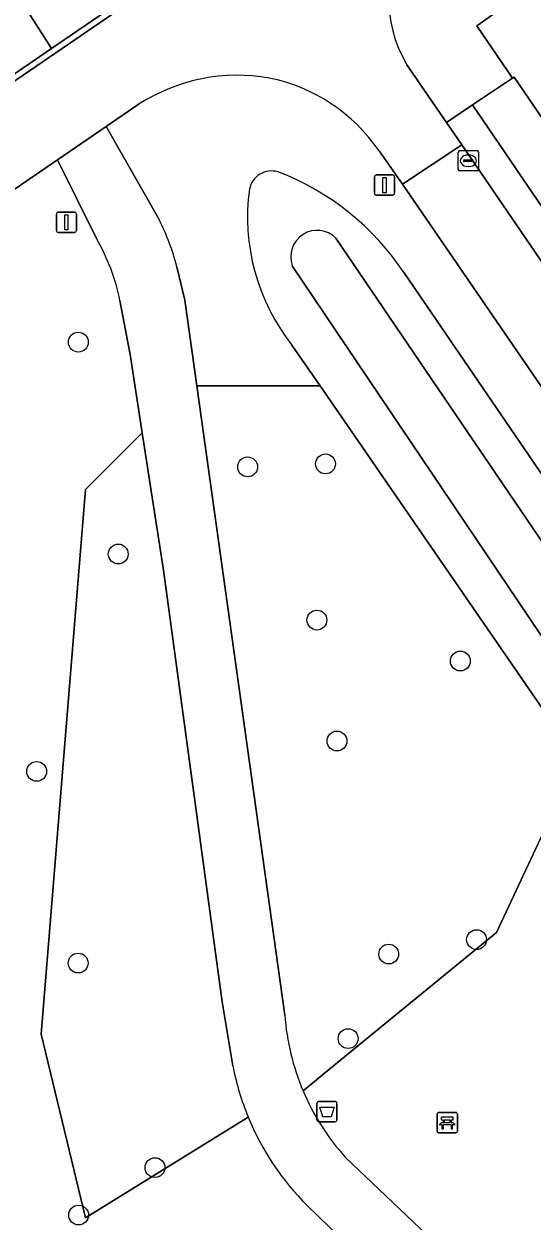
# Model space of a CAD drawing. Extents: x 155275 to 156265, y 382654 to 383635.
# Drawn here: x 155581.7 to 155606.7, y 383337.1 to 383396.1 of the extents above; entities that cross this region are included whole.
import ezdxf

# ---------------------------------------------------------------- set-up
doc = ezdxf.new("R2010")
doc.units = 0
for name, color, linetype in [('IMGEO_Afvalbak', 7, 'Continuous'), ('IMGEO_Bank', 7, 'Continuous'), ('IMGEO_Boom', 7, 'Continuous'), ('IMGEO_Erf', 7, 'Continuous'), ('IMGEO_Fietspad_gesloten', 7, 'Continuous'), ('IMGEO_Gemengd_bos', 7, 'Continuous'), ('IMGEO_Groenvoorziening', 7, 'Continuous'), ('IMGEO_Haag', 7, 'Continuous'), ('IMGEO_Kolk', 7, 'Continuous'), ('IMGEO_Oever', 7, 'Continuous'), ('IMGEO_Rijbaan_lokaal_gesloten', 7, 'Continuous'), ('IMGEO_Rijbaan_lokaal_open', 7, 'Continuous'), ('IMGEO_Verkeersbordpaal', 7, 'Continuous'), ('IMGEO_Voetpad_open', 7, 'Continuous'), ('IMGEO_Waterloop', 7, 'Continuous')]:
    doc.layers.add(name, color=color, linetype=linetype)

msp = doc.modelspace()

# ---------------------------------------------------------------- linework, layer by layer
at = {"layer": 'IMGEO_Afvalbak'}
for p, q in [((155596.106, 383342.071), (155596.106, 383342.871)), ((155596.106, 383342.871), (155596.106, 383342.071)), ((155596.206, 383342.971), (155596.996, 383342.971)), ((155596.996, 383342.971), (155596.206, 383342.971)), ((155597.096, 383342.871), (155597.096, 383342.071)), ((155597.096, 383342.071), (155597.096, 383342.871)), ((155596.996, 383341.971), (155596.206, 383341.971)), ((155596.206, 383341.971), (155596.996, 383341.971))]:
    msp.add_line(p, q, dxfattribs=at)
msp.add_lwpolyline([(155596.249, 383342.685), (155596.953, 383342.685), (155596.804, 383342.215), (155596.398, 383342.215), (155596.249, 383342.685)], dxfattribs=at)
for centre, start, end in [((155596.206, 383342.871), 90, 180), ((155596.206, 383342.871), 90, 180), ((155596.996, 383342.871), 0, 90), ((155596.996, 383342.871), 360, 90), ((155596.206, 383342.071), 180, 270), ((155596.206, 383342.071), 180, 270), ((155596.996, 383342.071), 270, 0), ((155596.996, 383342.071), 270, 0)]:
    msp.add_arc(centre, 0.1, start, end, dxfattribs=at)
at = {"layer": 'IMGEO_Bank'}
for p, q in [((155602.034, 383341.5), (155602.034, 383342.341)), ((155602.034, 383342.341), (155602.034, 383341.5)), ((155602.109, 383342.425), (155602.95, 383342.425)), ((155602.95, 383342.425), (155602.109, 383342.425)), ((155603.034, 383342.35), (155603.034, 383341.509)), ((155603.034, 383341.509), (155603.034, 383342.35)), ((155602.731, 383341.823), (155602.338, 383341.823)), ((155602.343, 383341.931), (155602.343, 383342.037)), ((155602.387, 383342.037), (155602.387, 383341.931)), ((155602.675, 383342.043), (155602.393, 383342.043)), ((155602.393, 383341.925), (155602.675, 383341.925)), ((155602.681, 383341.931), (155602.681, 383342.037)), ((155602.725, 383342.037), (155602.725, 383341.931)), ((155602.959, 383341.425), (155602.118, 383341.425)), ((155602.118, 383341.425), (155602.959, 383341.425))]:
    msp.add_line(p, q, dxfattribs=at)
for points in [[(155602.337, 383342.043), (155602.251, 383342.043), (155602.251, 383342.204), (155602.814, 383342.204), (155602.814, 383342.043), (155602.731, 383342.043)], [(155602.281, 383341.823), (155602.139, 383341.823), (155602.251, 383341.925), (155602.337, 383341.925)], [(155602.331, 383341.816), (155602.331, 383341.609), (155602.288, 383341.609), (155602.288, 383341.816)], [(155602.731, 383341.925), (155602.814, 383341.925), (155602.926, 383341.823), (155602.787, 383341.823)], [(155602.781, 383341.816), (155602.781, 383341.609), (155602.737, 383341.609), (155602.737, 383341.816)]]:
    msp.add_lwpolyline(points, dxfattribs=at)
for centre, radius, start, end in [((155602.112, 383342.347), 0.0779, 92.4484, 184.28452), ((155602.112, 383342.347), 0.0779, 92.4484, 184.28452), ((155602.956, 383342.347), 0.0779, 2.4484, 94.28452), ((155602.956, 383342.347), 0.0779, 2.4484, 94.28452), ((155602.281, 383341.816), 0.00671, 2.89567, 87.10433), ((155602.338, 383341.816), 0.00671, 92.89567, 177.10433), ((155602.336, 383342.036), 0.00671, 2.89567, 87.10433), ((155602.336, 383341.932), 0.00671, 272.89567, 357.10433), ((155602.393, 383342.036), 0.00671, 92.89567, 177.10433), ((155602.393, 383341.932), 0.00671, 182.89567, 267.10433), ((155602.675, 383342.036), 0.00671, 2.89567, 87.10433), ((155602.675, 383341.932), 0.00671, 272.89567, 357.10433), ((155602.732, 383342.036), 0.00671, 92.89567, 177.10433), ((155602.732, 383341.932), 0.00671, 182.89567, 267.10433), ((155602.73, 383341.816), 0.00671, 2.89567, 87.10433), ((155602.787, 383341.816), 0.00671, 92.89567, 177.10433), ((155602.112, 383341.503), 0.0779, 182.4484, 274.28452), ((155602.112, 383341.503), 0.0779, 182.4484, 274.28452), ((155602.956, 383341.503), 0.0779, 272.4484, 4.28452), ((155602.956, 383341.503), 0.0779, 272.4484, 4.28452)]:
    msp.add_arc(centre, radius, start, end, dxfattribs=at)
at = {"layer": 'IMGEO_Boom'}
for centre in [(155584.343, 383380.442), (155592.69, 383374.286), (155596.528, 383374.433), (155586.31, 383369.985), (155596.106, 383366.724), (155603.177, 383364.704), (155597.096, 383360.756), (155582.289, 383359.258), (155603.978, 383350.955), (155599.646, 383350.244), (155584.335, 383349.8), (155597.645, 383346.072), (155588.122, 383339.706), (155584.358, 383337.363)]:
    msp.add_circle(centre, 0.489, dxfattribs=at)
at = {"layer": 'IMGEO_Erf'}
msp.add_lwpolyline([(155626.344, 383411.364), (155605.932, 383397.438), (155603.987, 383396.057), (155605.754, 383393.471), (155605.827, 383393.52), (155653.992, 383322.86), (155654.882, 383321.57), (155677.497, 383337.038), (155680.25, 383338.906), (155654.839, 383376.063), (155629.299, 383413.395)], close=True, dxfattribs=at)
at = {"layer": 'IMGEO_Fietspad_gesloten'}
for points in [[(155575.918, 383399.274), (155576.851, 383398.278), (155579.299, 383394.927), (155580.501, 383393.203), (155583.028, 383394.932), (155581.886, 383396.704), (155578.625, 383400.853)], [(155588.321, 383386.493), (155585.716, 383391.086), (155583.312, 383389.439), (155585.238, 383385.553)], [(155594.521, 383347.231), (155590.187, 383378.284), (155589.594, 383382.512), (155589.199, 383384.163)], [(155586.397, 383382.497), (155586.905, 383379.839), (155587.497, 383375.972), (155588.537, 383369.181), (155591.438, 383347.886), (155591.965, 383344.723)], [(155606.213, 383331.931), (155597.495, 383340.227)], [(155595.632, 383337.832), (155600.096, 383333.495), (155603.841, 383330.083)]]:
    msp.add_lwpolyline(points, dxfattribs=at)
for centre, radius, start, end in [((155578.035, 383381.286), 11.529, 14.44843, 26.8468), ((155576.431, 383380.465), 10.171, 11.52369, 30.01516), ((155606.285, 383348.091), 11.795, 184.18144, 202.95943), ((155604.932, 383347.209), 13.203, 190.85126, 202.28433), ((155606.283, 383348.093), 11.794, 202.97319, 221.83275), ((155604.986, 383347.234), 13.263, 202.29855, 225.14812)]:
    msp.add_arc(centre, radius, start, end, dxfattribs=at)
at = {"layer": 'IMGEO_Gemengd_bos'}
for points in [[(155595.424, 383343.49), (155596.747, 383344.573), (155604.968, 383351.306), (155608.956, 383359.839), (155596.262, 383378.284), (155590.187, 383378.284), (155594.521, 383347.231)], [(155591.965, 383344.723), (155591.438, 383347.886), (155588.537, 383369.181), (155587.497, 383375.972), (155584.689, 383373.163), (155582.518, 383346.285), (155584.702, 383337.218), (155592.715, 383342.202)]]:
    msp.add_lwpolyline(points, dxfattribs=at)
for centre, radius, start, end in [((155606.285, 383348.091), 11.795, 184.18144, 202.95943), ((155604.932, 383347.209), 13.203, 190.85126, 202.28433)]:
    msp.add_arc(centre, radius, start, end, dxfattribs=at)
at = {"layer": 'IMGEO_Groenvoorziening'}
for points in [[(155587.345, 383392.202), (155585.716, 383391.086), (155588.321, 383386.493)], [(155616.345, 383373.664), (155603.776, 383392.148), (155602.488, 383391.286), (155603.246, 383390.171), (155650.33, 383321.209), (155651.739, 383319.271)], [(155585.238, 383385.553), (155583.312, 383389.439), (155564.006, 383376.217)], [(155643.355, 383309.466), (155646.237, 383311.445), (155649.735, 383313.591), (155650.511, 383314.925), (155647.53, 383319.282), (155621.26, 383357.689), (155600.322, 383388.244), (155599.168, 383389.876)], [(155589.199, 383384.163), (155589.594, 383382.512), (155590.187, 383378.284), (155596.262, 383378.284), (155594.875, 383380.299)], [(155600.406, 383383.858), (155614.076, 383363.825), (155644.305, 383319.503)], [(155592.715, 383342.202), (155584.702, 383337.218), (155582.518, 383346.285), (155584.689, 383373.163), (155587.497, 383375.972), (155586.905, 383379.839), (155586.397, 383382.497)], [(155639.927, 383314.384), (155608.956, 383359.839), (155604.968, 383351.306), (155596.747, 383344.573), (155595.424, 383343.49)], [(155597.495, 383340.227), (155606.213, 383331.931)], [(155603.841, 383330.083), (155600.096, 383333.495), (155595.632, 383337.832)]]:
    msp.add_lwpolyline(points, dxfattribs=at)
for centre, radius, start, end in [((155592.189, 383384.578), 9.033, 80.01745, 122.43047), ((155592.045, 383385.031), 8.615, 34.22474, 78.5516), ((155593.883, 383387.759), 1.13, 74.67833, 167.85979), ((155589.507, 383376.642), 13.072, 33.50586, 69.04218), ((155602.87, 383386.61), 10.186, 172.17463, 218.28774), ((155578.035, 383381.286), 11.529, 14.44843, 26.8468), ((155576.431, 383380.465), 10.171, 11.52369, 30.01516), ((155606.283, 383348.093), 11.794, 202.97319, 221.83275), ((155604.986, 383347.234), 13.263, 202.29855, 225.14812)]:
    msp.add_arc(centre, radius, start, end, dxfattribs=at)
at = {"layer": 'IMGEO_Haag'}
msp.add_lwpolyline([(155616.345, 383373.664), (155603.776, 383392.148), (155602.488, 383391.286), (155603.246, 383390.171), (155650.33, 383321.209), (155651.739, 383319.271)], dxfattribs=at)
at = {"layer": 'IMGEO_Kolk'}
for p, q in [((155603.075, 383388.965), (155603.075, 383389.817)), ((155603.15, 383389.891), (155604.002, 383389.891)), ((155603.377, 383389.434), (155603.775, 383389.434)), ((155603.563, 383389.671), (155603.588, 383389.671)), ((155604.076, 383389.817), (155604.076, 383388.965)), ((155604.002, 383388.891), (155603.15, 383388.891)), ((155603.334, 383389.385), (155603.334, 383389.397)), ((155603.772, 383389.348), (155603.374, 383389.348)), ((155603.586, 383389.111), (155603.561, 383389.111)), ((155603.818, 383389.397), (155603.818, 383389.385))]:
    msp.add_line(p, q, dxfattribs=at)
for points in [[(155603.075, 383388.965), (155603.075, 383389.817)], [(155603.15, 383389.891), (155604.002, 383389.891)], [(155604.076, 383389.817), (155604.076, 383388.965)], [(155604.002, 383388.891), (155603.15, 383388.891)]]:
    msp.add_lwpolyline(points, dxfattribs=at)
for centre, radius, start, end in [((155603.152, 383389.815), 0.0765, 91.55205, 178.44795), ((155603.152, 383389.815), 0.0765, 91.55205, 178.44795), ((155603.374, 383389.394), 0.0403, 85.87752, 175.75265), ((155603.779, 383389.396), 0.0386, 1.73085, 96.63898), ((155604, 383389.815), 0.0765, 1.55205, 88.44795), ((155604, 383389.815), 0.0765, 1.55205, 88.44795), ((155603.152, 383388.967), 0.0765, 181.55205, 268.44795), ((155603.152, 383388.967), 0.0765, 181.55205, 268.44795), ((155603.371, 383389.384), 0.0366, 178.93798, 274.71019), ((155603.775, 383389.391), 0.043, 264.86636, 352.45326), ((155604, 383388.967), 0.0765, 271.55205, 358.44795), ((155604, 383388.967), 0.0765, 271.55205, 358.44795)]:
    msp.add_arc(centre, radius, start, end, dxfattribs=at)
for centre, major_axis, ratio, start_param, end_param in [((155603.562, 383389.391), (-0.387, 0.002), 0.722429, 4.712389, 7.853982), ((155603.587, 383389.391), (-0.39, 0.002), 0.717154, 1.570796, 4.712389)]:
    msp.add_ellipse(centre, major_axis=major_axis, ratio=ratio, start_param=start_param, end_param=end_param, dxfattribs=at)
at = {"layer": 'IMGEO_Oever'}
for points in [[(155597.044, 383385.573), (155611.166, 383364.754), (155617.232, 383355.058), (155618.005, 383355.55), (155618.496, 383354.801), (155617.817, 383354.332), (155637.513, 383325.925), (155643.133, 383317.634), (155643.25, 383317.025), (155644.562, 383315.011)], [(155644.562, 383315.011), (155643.274, 383314.145), (155642.126, 383315.831), (155641.658, 383316.077), (155635.218, 383325.667), (155616.154, 383352.599), (155594.89, 383384.215)], [(155644.305, 383319.503), (155614.076, 383363.825), (155600.406, 383383.858)], [(155594.875, 383380.299), (155596.262, 383378.284), (155608.956, 383359.839), (155639.927, 383314.384)]]:
    msp.add_lwpolyline(points, dxfattribs=at)
for centre, radius, start, end in [((155593.883, 383387.759), 1.13, 74.67833, 167.85979), ((155589.507, 383376.642), 13.072, 33.50586, 69.04218), ((155602.87, 383386.61), 10.186, 172.17463, 218.28774), ((155596.118, 383384.654), 1.304, 44.78786, 199.67131)]:
    msp.add_arc(centre, radius, start, end, dxfattribs=at)
at = {"layer": 'IMGEO_Rijbaan_lokaal_gesloten'}
msp.add_lwpolyline([(155621.26, 383357.689), (155647.53, 383319.282), (155650.33, 383321.209), (155603.246, 383390.171), (155600.322, 383388.244)], close=True, dxfattribs=at)
at = {"layer": 'IMGEO_Rijbaan_lokaal_open'}
for points in [[(155545.973, 383369.225), (155600.872, 383406.808), (155600.732, 383407.049), (155583.028, 383394.932), (155580.501, 383393.203), (155517.529, 383350.104)], [(155602.078, 383402.28), (155603.392, 383403.185), (155603.291, 383403.328), (155603.126, 383403.562), (155600.872, 383406.808), (155545.973, 383369.225), (155548.143, 383365.998), (155549.095, 383366.65), (155549.258, 383366.407)], [(155599.168, 383389.876), (155600.322, 383388.244), (155603.246, 383390.171), (155602.488, 383391.286), (155600.545, 383394.131)], [(155564.006, 383376.217), (155583.312, 383389.439), (155585.716, 383391.086), (155587.345, 383392.202)]]:
    msp.add_lwpolyline(points, dxfattribs=at)
for centre, radius, start, end in [((155605.939, 383397.38), 6.297, 145.46029, 211.06219), ((155592.189, 383384.578), 9.033, 80.01745, 122.43047), ((155592.045, 383385.031), 8.615, 34.22474, 78.5516)]:
    msp.add_arc(centre, radius, start, end, dxfattribs=at)
at = {"layer": 'IMGEO_Verkeersbordpaal'}
for p, q in [((155598.943, 383387.791), (155598.943, 383388.591)), ((155598.943, 383388.591), (155598.943, 383387.791)), ((155599.043, 383388.691), (155599.833, 383388.691)), ((155599.833, 383388.691), (155599.043, 383388.691)), ((155599.933, 383388.591), (155599.933, 383387.791)), ((155599.933, 383387.791), (155599.933, 383388.591)), ((155599.833, 383387.691), (155599.043, 383387.691)), ((155599.043, 383387.691), (155599.833, 383387.691)), ((155583.261, 383385.957), (155583.261, 383386.757)), ((155583.261, 383386.757), (155583.261, 383385.957)), ((155583.361, 383386.857), (155584.151, 383386.857)), ((155584.151, 383386.857), (155583.361, 383386.857)), ((155584.251, 383386.757), (155584.251, 383385.957)), ((155584.251, 383385.957), (155584.251, 383386.757)), ((155584.151, 383385.857), (155583.361, 383385.857)), ((155583.361, 383385.857), (155584.151, 383385.857))]:
    msp.add_line(p, q, dxfattribs=at)
for points in [[(155599.363, 383388.566), (155599.513, 383388.566), (155599.513, 383387.816), (155599.363, 383387.816), (155599.363, 383388.566)], [(155583.681, 383386.732), (155583.831, 383386.732), (155583.831, 383385.982), (155583.681, 383385.982), (155583.681, 383386.732)]]:
    msp.add_lwpolyline(points, dxfattribs=at)
for centre, start, end in [((155599.043, 383388.591), 90, 180), ((155599.043, 383388.591), 90, 180), ((155599.833, 383388.591), 0, 90), ((155599.833, 383388.591), 360, 90), ((155599.043, 383387.791), 180, 270), ((155599.043, 383387.791), 180, 270), ((155599.833, 383387.791), 270, 0), ((155599.833, 383387.791), 270, 0), ((155583.361, 383386.757), 90, 180), ((155583.361, 383386.757), 90, 180), ((155584.151, 383386.757), 0, 90), ((155584.151, 383386.757), 360, 90), ((155583.361, 383385.957), 180, 270), ((155583.361, 383385.957), 180, 270), ((155584.151, 383385.957), 270, 0), ((155584.151, 383385.957), 270, 0)]:
    msp.add_arc(centre, 0.1, start, end, dxfattribs=at)
at = {"layer": 'IMGEO_Voetpad_open'}
for points in [[(155622.761, 383423.605), (155620.822, 383422.366), (155620.785, 383422.343), (155597.134, 383406.082), (155596.635, 383406.788), (155594.706, 383405.442), (155594.125, 383405.046), (155581.886, 383396.704), (155583.028, 383394.932), (155600.732, 383407.049), (155621.24, 383421.11)], [(155600.545, 383394.131), (155602.488, 383391.286), (155603.776, 383392.148), (155605.754, 383393.471), (155603.987, 383396.057), (155605.932, 383397.438), (155626.344, 383411.364)], [(155605.827, 383393.52), (155605.754, 383393.471), (155603.776, 383392.148), (155616.345, 383373.664), (155655.279, 383316.791)], [(155658.21, 383316.737), (155658.043, 383316.991), (155655.599, 383320.531), (155654.882, 383321.57), (155653.992, 383322.86), (155605.827, 383393.52)]]:
    msp.add_lwpolyline(points, dxfattribs=at)
msp.add_arc((155605.939, 383397.38), 6.297, 145.46029, 211.06219, dxfattribs=at)
at = {"layer": 'IMGEO_Waterloop'}
for points in [[(155644.562, 383315.011), (155643.25, 383317.025), (155643.133, 383317.634), (155637.513, 383325.925), (155617.817, 383354.332), (155618.496, 383354.801), (155618.005, 383355.55), (155617.232, 383355.058), (155611.166, 383364.754), (155597.044, 383385.573)], [(155594.89, 383384.215), (155616.154, 383352.599), (155635.218, 383325.667), (155641.658, 383316.077), (155642.126, 383315.831), (155643.274, 383314.145), (155644.562, 383315.011)]]:
    msp.add_lwpolyline(points, dxfattribs=at)
msp.add_arc((155596.118, 383384.654), 1.304, 44.78786, 199.67131, dxfattribs=at)

doc.saveas('drawing.dxf')
